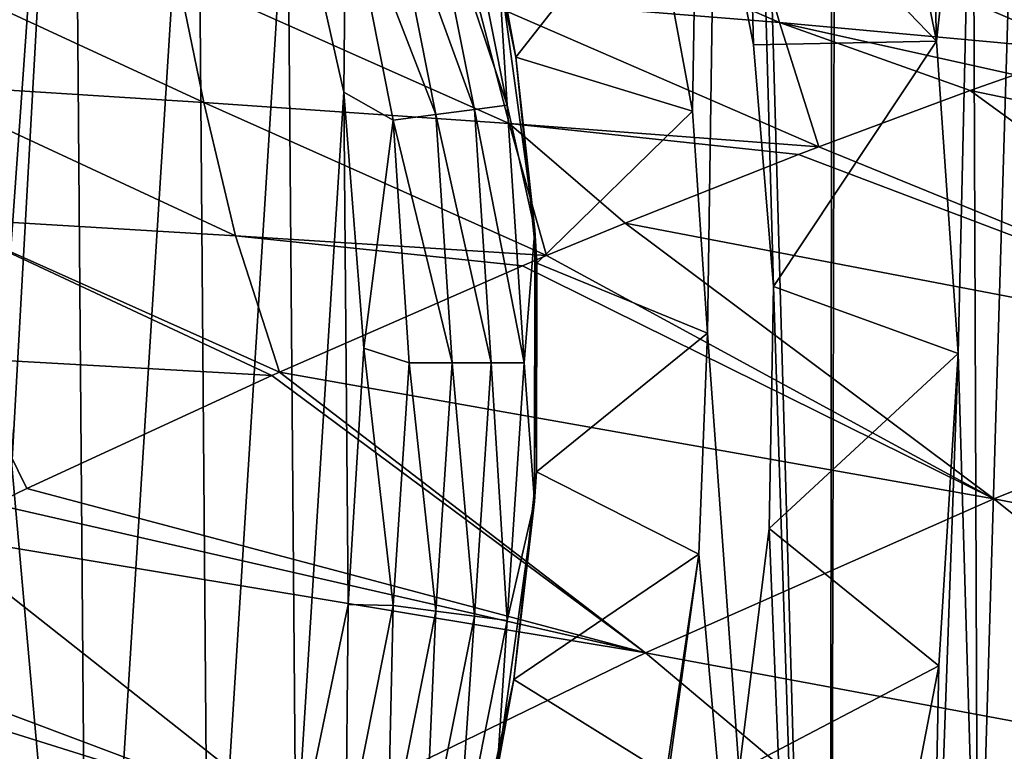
# Model space of a CAD drawing. Header units: metres. Extents: x -106 to 264, y -111 to 81.
# Tile 430 of 549: x 207.02 to 211.72, y 34.67 to 38.17. Entities that reach past the tile are written whole.
import ezdxf

# ---------------------------------------------------------------- set-up
doc = ezdxf.new("R2010")
doc.units = ezdxf.units.M
doc.layers.add('solid_20422013', color=7, linetype='CONTINUOUS')

msp = doc.modelspace()

# ---------------------------------------------------------------- linework, layer by layer
at = {"layer": 'solid_20422013'}
for points in [[(209.406982, 80.599998, 14.15769), (210.292465, 39.211498, 13.530157), (210.521744, 38.048401, 13.352639)], [(209.406982, 80.599998, 14.15769), (210.521744, 38.048401, 13.352639), (210.617859, 36.894539, 13.276338)], [(210.884857, 28.6, 13.058193), (209.406982, 80.599998, 14.15769), (210.617859, 36.894539, 13.276338)], [(210.884857, 28.6, 13.058193), (211.004013, 80.599998, 12.957083), (209.406982, 80.599998, 14.15769)], [(210.231873, 37.732426, -13.57604), (210.030731, 38.809837, -13.725323), (210.938843, 80.599998, -13.012347)], [(210.302292, 36.67207, -13.522672), (210.231873, 37.732426, -13.57604), (210.938843, 80.599998, -13.012347)], [(210.88501, 28.6, -13.058065), (210.302292, 36.67207, -13.522672), (210.938843, 80.599998, -13.012347)], [(210.884857, 28.6, 13.058193), (212.332138, 28.6, 11.699291), (211.004013, 80.599998, 12.957083)], [(212.332336, 28.6, -11.699088), (210.88501, 28.6, -13.058065), (210.938843, 80.599998, -13.012347)], [(212.332336, 28.6, -11.699088), (210.938843, 80.599998, -13.012347), (212.362701, 80.599998, -11.668878)], [(212.332138, 28.6, 11.699291), (212.431763, 80.599998, 11.595023), (211.004013, 80.599998, 12.957083)], [(206.816696, 38.115826, -6), (206.53302, 42.221241, -6), (207.270874, 41.23988, -6)], [(206.977615, 37.076744, -6), (206.816696, 38.115826, -6), (207.270874, 41.23988, -6)], [(206.981964, 36.03941, -6), (206.977615, 37.076744, -6), (207.270874, 41.23988, -6)], [(206.981964, 36.03941, -6), (207.270874, 41.23988, -6), (207.345993, 31.938234, -6)], [(207.345993, 31.938234, -6), (207.270874, 41.23988, -6), (207.864502, 40.165909, -6)], [(211.395523, 38.067268, 30), (211.100586, 39.534317, 30), (211.331696, 40.402317, 30)], [(211.395523, 38.067268, 30), (211.331696, 40.402317, 30), (211.569122, 39.652077, 30)], [(207.345993, 31.938234, -6), (207.864502, 40.165909, -6), (207.922211, 33.021675, -6)], [(207.922211, 33.021675, -6), (207.864502, 40.165909, -6), (208.297928, 39.018509, -6)], [(211.499847, 36.575275, 30), (211.395523, 38.067268, 30), (211.569122, 39.652077, 30)], [(211.499847, 36.575275, 30), (211.569122, 39.652077, 30), (211.593002, 33.384144, 30)], [(211.593002, 33.384144, 30), (211.569122, 39.652077, 30), (211.756927, 38.893116, 30)], [(210.292465, 39.211498, 13.530157), (211.100586, 39.534317, 30), (211.395523, 38.067268, 30)], [(210.521744, 38.048401, 13.352639), (210.292465, 39.211498, 13.530157), (211.395523, 38.067268, 30)], [(207.922211, 33.021675, -6), (208.297928, 39.018509, -6), (208.337051, 34.175945, -6)], [(208.567383, 37.822289, -6), (208.297928, 39.018509, -6), (208.575989, 38.827961, -5.976798)], [(208.337051, 34.175945, -6), (208.297928, 39.018509, -6), (208.567383, 37.822289, -6)], [(208.953766, 38.929188, -5.796019), (209.105698, 38.969894, -5.646931), (209.346252, 37.76049, -5.646931)], [(209.346252, 37.76049, -5.646931), (209.105698, 38.969894, -5.646931), (209.303635, 38.451561, -5.549271)], [(209.175537, 38.991657, -13.377502), (209.387039, 37.990662, -13.214159), (209.303635, 38.451561, -5.549271)], [(210.030731, 38.809837, -13.725323), (209.387039, 37.990662, -13.214159), (209.175537, 38.991657, -13.377502)], [(208.774399, 38.881126, -5.907723), (208.953766, 38.929188, -5.796019), (209.190323, 37.73996, -5.796019)], [(209.190323, 37.73996, -5.796019), (208.953766, 38.929188, -5.796019), (209.346252, 37.76049, -5.646931)], [(208.575989, 38.827961, -5.976798), (208.774399, 38.881126, -5.907723), (209.00621, 37.715721, -5.907723)], [(209.00621, 37.715721, -5.907723), (208.774399, 38.881126, -5.907723), (209.190323, 37.73996, -5.796019)], [(211.593002, 33.384144, 30), (211.756927, 38.893116, 30), (211.776474, 34.149151, 30)], [(208.567383, 37.822289, -6), (208.575989, 38.827961, -5.976798), (208.802567, 37.688911, -5.976798)], [(208.802567, 37.688911, -5.976798), (208.575989, 38.827961, -5.976798), (209.00621, 37.715721, -5.907723)], [(210.647278, 38.155632, 169.165878), (210.487778, 38.715923, 166.417694), (209.073135, 38.841198, 166.588928)], [(209.200058, 38.273762, 169.362106), (210.647278, 38.155632, 169.165878), (209.073135, 38.841198, 166.588928)], [(210.231873, 37.732426, -13.57604), (209.387039, 37.990662, -13.214159), (210.030731, 38.809837, -13.725323)], [(210.487778, 38.715923, 166.417694), (212.102707, 38.021812, 168.938232), (211.913071, 38.574245, 166.214951)], [(210.647278, 38.155632, 169.165878), (212.102707, 38.021812, 168.938232), (210.487778, 38.715923, 166.417694)], [(207.898132, 37.77301, 172.343048), (207.773468, 38.378345, 169.518143), (206.389511, 38.47237, 169.625076)], [(206.488068, 37.863331, 172.463608), (207.898132, 37.77301, 172.343048), (206.389511, 38.47237, 169.625076)], [(209.387039, 37.990662, -13.214159), (209.478714, 37.165668, -5.549271), (209.303635, 38.451561, -5.549271)], [(209.346252, 37.76049, -5.646931), (209.303635, 38.451561, -5.549271), (209.478714, 37.165668, -5.549271)], [(209.355408, 37.673866, 172.167175), (209.200058, 38.273762, 169.362106), (207.773468, 38.378345, 169.518143)], [(207.898132, 37.77301, 172.343048), (209.355408, 37.673866, 172.167175), (207.773468, 38.378345, 169.518143)], [(209.200058, 38.273762, 169.362106), (210.834198, 37.562443, 171.947708), (210.647278, 38.155632, 169.165878)], [(209.355408, 37.673866, 172.167175), (210.834198, 37.562443, 171.947708), (209.200058, 38.273762, 169.362106)], [(210.647278, 38.155632, 169.165878), (210.834198, 37.562443, 171.947708), (211.557007, 37.830429, 170.236343)], [(210.647278, 38.155632, 169.165878), (211.557007, 37.830429, 170.236343), (211.770248, 37.906403, 169.729523)], [(210.647278, 38.155632, 169.165878), (211.770248, 37.906403, 169.729523), (212.102707, 38.021812, 168.938232)], [(210.617859, 36.894539, 13.276338), (210.521744, 38.048401, 13.352639), (211.395523, 38.067268, 30)], [(210.617859, 36.894539, 13.276338), (211.395523, 38.067268, 30), (211.499847, 36.575275, 30)], [(209.387039, 37.990662, -13.214159), (209.488052, 37.006443, -13.133667), (209.478714, 37.165668, -5.549271)], [(210.231873, 37.732426, -13.57604), (209.488052, 37.006443, -13.133667), (209.387039, 37.990662, -13.214159)], [(211.770248, 37.906403, 169.729523), (211.557007, 37.830429, 170.236343), (214.973557, 37.123665, 171.451981)], [(208.049988, 37.136307, 175.193085), (207.898132, 37.77301, 172.343048), (206.488068, 37.863331, 172.463608)], [(206.612305, 37.222683, 175.328552), (208.049988, 37.136307, 175.193085), (206.488068, 37.863331, 172.463608)], [(208.337051, 34.175945, -6), (208.567383, 37.822289, -6), (208.587143, 35.376373, -6)], [(208.66275, 36.600021, -6), (208.567383, 37.822289, -6), (208.802567, 37.688911, -5.976798)], [(208.587143, 35.376373, -6), (208.567383, 37.822289, -6), (208.66275, 36.600021, -6)], [(211.557007, 37.830429, 170.236343), (210.834198, 37.562443, 171.947708), (213.326752, 36.543602, 175.343552)], [(214.973557, 37.123665, 171.451981), (211.557007, 37.830429, 170.236343), (213.326752, 36.543602, 175.343552)], [(207.898132, 37.77301, 172.343048), (209.534653, 37.042202, 175.000534), (209.355408, 37.673866, 172.167175)], [(208.049988, 37.136307, 175.193085), (209.534653, 37.042202, 175.000534), (207.898132, 37.77301, 172.343048)], [(209.190323, 37.73996, -5.796019), (209.346252, 37.76049, -5.646931), (209.42691, 36.530033, -5.646931)], [(209.42691, 36.530033, -5.646931), (209.346252, 37.76049, -5.646931), (209.478714, 37.165668, -5.549271)], [(208.802567, 37.688911, -5.976798), (209.00621, 37.715721, -5.907723), (209.083923, 36.530033, -5.907723)], [(209.00621, 37.715721, -5.907723), (209.190323, 37.73996, -5.796019), (209.269623, 36.530033, -5.796019)], [(209.083923, 36.530033, -5.907723), (209.00621, 37.715721, -5.907723), (209.269623, 36.530033, -5.796019)], [(209.269623, 36.530033, -5.796019), (209.190323, 37.73996, -5.796019), (209.42691, 36.530033, -5.646931)], [(210.302292, 36.67207, -13.522672), (209.488052, 37.006443, -13.133667), (210.231873, 37.732426, -13.57604)], [(208.66275, 36.600021, -6), (208.802567, 37.688911, -5.976798), (208.878525, 36.530033, -5.976798)], [(208.878525, 36.530033, -5.976798), (208.802567, 37.688911, -5.976798), (209.083923, 36.530033, -5.907723)], [(209.355408, 37.673866, 172.167175), (209.534653, 37.042202, 175.000534), (209.909271, 37.197815, 174.119568)], [(209.355408, 37.673866, 172.167175), (209.909271, 37.197815, 174.119568), (210.736954, 37.525242, 172.17691)], [(209.355408, 37.673866, 172.167175), (210.736954, 37.525242, 172.17691), (210.834198, 37.562443, 171.947708)], [(210.834198, 37.562443, 171.947708), (210.736954, 37.525242, 172.17691), (213.326752, 36.543602, 175.343552)], [(210.736954, 37.525242, 172.17691), (209.909271, 37.197815, 174.119568), (213.326752, 36.543602, 175.343552)], [(206.612305, 37.222683, 175.328552), (208.222565, 36.469326, 178.072983), (208.260223, 36.486187, 177.985703)], [(206.74588, 36.552849, 178.219925), (208.222565, 36.469326, 178.072983), (206.612305, 37.222683, 175.328552)], [(206.612305, 37.222683, 175.328552), (208.260223, 36.486187, 177.985703), (208.049988, 37.136307, 175.193085)], [(209.909271, 37.197815, 174.119568), (209.534653, 37.042202, 175.000534), (211.670349, 35.881321, 179.235413)], [(213.326752, 36.543602, 175.343552), (209.909271, 37.197815, 174.119568), (211.670349, 35.881321, 179.235413)], [(208.049988, 37.136307, 175.193085), (208.260223, 36.486187, 177.985703), (209.419571, 36.993542, 175.271317)], [(208.049988, 37.136307, 175.193085), (209.419571, 36.993542, 175.271317), (209.534653, 37.042202, 175.000534)], [(209.42691, 36.530033, -5.646931), (209.478714, 37.165668, -5.549271), (209.476898, 35.867912, -5.549271)], [(209.485748, 36.009911, -13.135989), (209.476898, 35.867912, -5.549271), (209.478714, 37.165668, -5.549271)], [(209.488052, 37.006443, -13.133667), (209.485748, 36.009911, -13.135989), (209.478714, 37.165668, -5.549271)], [(209.534653, 37.042202, 175.000534), (209.419571, 36.993542, 175.271317), (211.670349, 35.881321, 179.235413)], [(210.302292, 36.67207, -13.522672), (209.485748, 36.009911, -13.135989), (209.488052, 37.006443, -13.133667)], [(209.419571, 36.993542, 175.271317), (208.260223, 36.486187, 177.985703), (211.670349, 35.881321, 179.235413)], [(210.59668, 35.738888, 13.293244), (210.617859, 36.894539, 13.276338), (211.499847, 36.575275, 30)], [(210.884857, 28.6, 13.058193), (210.617859, 36.894539, 13.276338), (210.59668, 35.738888, 13.293244)], [(210.262054, 35.616356, -13.553234), (209.485748, 36.009911, -13.135989), (210.302292, 36.67207, -13.522672)], [(210.88501, 28.6, -13.058065), (210.262054, 35.616356, -13.553234), (210.302292, 36.67207, -13.522672)], [(208.587143, 35.376373, -6), (208.66275, 36.600021, -6), (208.802567, 35.371151, -5.976798)], [(208.66275, 36.600021, -6), (208.878525, 36.530033, -5.976798), (208.802567, 35.371151, -5.976798)], [(210.59668, 35.738888, 13.293244), (211.499847, 36.575275, 30), (211.407623, 35.083633, 30)], [(211.499847, 36.575275, 30), (211.593002, 33.384144, 30), (211.358551, 32.630287, 30)], [(211.407623, 35.083633, 30), (211.499847, 36.575275, 30), (211.358551, 32.630287, 30)], [(206.74588, 36.552849, 178.219925), (206.897568, 35.854954, 181.139954), (207.053574, 35.930035, 180.776611)], [(206.74588, 36.552849, 178.219925), (207.053574, 35.930035, 180.776611), (208.222565, 36.469326, 178.072983)], [(208.802567, 35.371151, -5.976798), (208.878525, 36.530033, -5.976798), (209.00621, 35.344341, -5.907723)], [(208.878525, 36.530033, -5.976798), (209.083923, 36.530033, -5.907723), (209.00621, 35.344341, -5.907723)], [(209.00621, 35.344341, -5.907723), (209.083923, 36.530033, -5.907723), (209.190323, 35.320103, -5.796019)], [(209.083923, 36.530033, -5.907723), (209.269623, 36.530033, -5.796019), (209.190323, 35.320103, -5.796019)], [(209.190323, 35.320103, -5.796019), (209.269623, 36.530033, -5.796019), (209.346252, 35.299576, -5.646931)], [(209.269623, 36.530033, -5.796019), (209.42691, 36.530033, -5.646931), (209.346252, 35.299576, -5.646931)], [(209.346252, 35.299576, -5.646931), (209.42691, 36.530033, -5.646931), (209.476898, 35.867912, -5.549271)], [(213.326752, 36.543602, 175.343552), (211.670349, 35.881321, 179.235413), (215.057434, 35.227051, 180.472458)], [(208.260223, 36.486187, 177.985703), (208.222565, 36.469326, 178.072983), (210.007172, 35.144966, 183.126587)], [(211.670349, 35.881321, 179.235413), (208.260223, 36.486187, 177.985703), (210.007172, 35.144966, 183.126587)], [(208.222565, 36.469326, 178.072983), (207.053574, 35.930035, 180.776611), (210.007172, 35.144966, 183.126587)], [(206.981964, 36.03941, -6), (207.345993, 31.938234, -6), (206.624069, 30.945061, -6)], [(209.485748, 36.009911, -13.135989), (209.378754, 35.017071, -13.221191), (209.476898, 35.867912, -5.549271)], [(210.262054, 35.616356, -13.553234), (209.378754, 35.017071, -13.221191), (209.485748, 36.009911, -13.135989)], [(207.053574, 35.930035, 180.776611), (206.897568, 35.854954, 181.139954), (210.007172, 35.144966, 183.126587)], [(209.378754, 35.017071, -13.221191), (209.298233, 34.582512, -5.549271), (209.476898, 35.867912, -5.549271)], [(209.346252, 35.299576, -5.646931), (209.476898, 35.867912, -5.549271), (209.298233, 34.582512, -5.549271)], [(211.670349, 35.881321, 179.235413), (210.007172, 35.144966, 183.126587), (213.370224, 34.519207, 184.437714)], [(215.057434, 35.227051, 180.472458), (211.670349, 35.881321, 179.235413), (213.370224, 34.519207, 184.437714)], [(206.897568, 35.854954, 181.139954), (206.601135, 35.709724, 181.834122), (210.007172, 35.144966, 183.126587)], [(210.453766, 34.582325, 13.405919), (210.59668, 35.738888, 13.293244), (211.407623, 35.083633, 30)], [(210.884857, 28.6, 13.058193), (210.59668, 35.738888, 13.293244), (210.453766, 34.582325, 13.405919)], [(206.601135, 35.709724, 181.834122), (205.789688, 35.297085, 183.748917), (208.343079, 34.336094, 187.001816)], [(210.007172, 35.144966, 183.126587), (206.601135, 35.709724, 181.834122), (208.343079, 34.336094, 187.001816)], [(209.293579, 28.6, -14.232347), (210.105621, 34.566307, -13.670273), (210.262054, 35.616356, -13.553234)], [(210.88501, 28.6, -13.058065), (209.293579, 28.6, -14.232347), (210.262054, 35.616356, -13.553234)], [(210.105621, 34.566307, -13.670273), (209.378754, 35.017071, -13.221191), (210.262054, 35.616356, -13.553234)], [(208.337051, 34.175945, -6), (208.587143, 35.376373, -6), (208.575989, 34.232101, -5.976798)], [(208.587143, 35.376373, -6), (208.802567, 35.371151, -5.976798), (208.575989, 34.232101, -5.976798)], [(208.575989, 34.232101, -5.976798), (208.802567, 35.371151, -5.976798), (208.774399, 34.17894, -5.907723)], [(208.802567, 35.371151, -5.976798), (209.00621, 35.344341, -5.907723), (208.774399, 34.17894, -5.907723)], [(208.774399, 34.17894, -5.907723), (209.00621, 35.344341, -5.907723), (208.953766, 34.130875, -5.796019)], [(209.00621, 35.344341, -5.907723), (209.190323, 35.320103, -5.796019), (208.953766, 34.130875, -5.796019)], [(208.953766, 34.130875, -5.796019), (209.190323, 35.320103, -5.796019), (209.105698, 34.090168, -5.646931)], [(209.190323, 35.320103, -5.796019), (209.346252, 35.299576, -5.646931), (209.105698, 34.090168, -5.646931)], [(205.789688, 35.297085, 183.748917), (205.5961, 35.197891, 184.198166), (208.343079, 34.336094, 187.001816)], [(209.105698, 34.090168, -5.646931), (209.346252, 35.299576, -5.646931), (209.298233, 34.582512, -5.549271)], [(205.5961, 35.197891, 184.198166), (204.958252, 34.866085, 185.667267), (208.343079, 34.336094, 187.001816)], [(210.007172, 35.144966, 183.126587), (208.343079, 34.336094, 187.001816), (211.682587, 33.735542, 188.388702)], [(213.370224, 34.519207, 184.437714), (210.007172, 35.144966, 183.126587), (211.682587, 33.735542, 188.388702)], [(210.453766, 34.582325, 13.405919), (211.407623, 35.083633, 30), (211.124481, 33.615528, 30)], [(211.124481, 33.615528, 30), (211.407623, 35.083633, 30), (211.358551, 32.630287, 30)], [(209.378754, 35.017071, -13.221191), (209.157059, 34.000542, -13.392145), (209.298233, 34.582512, -5.549271)], [(210.105621, 34.566307, -13.670273), (209.157059, 34.000542, -13.392145), (209.378754, 35.017071, -13.221191)], [(208.343079, 34.336094, 187.001816), (204.958252, 34.866085, 185.667267), (206.684113, 33.456966, 190.845154)]]:
    msp.add_3dface(points, dxfattribs=at)

doc.saveas('drawing.dxf')
